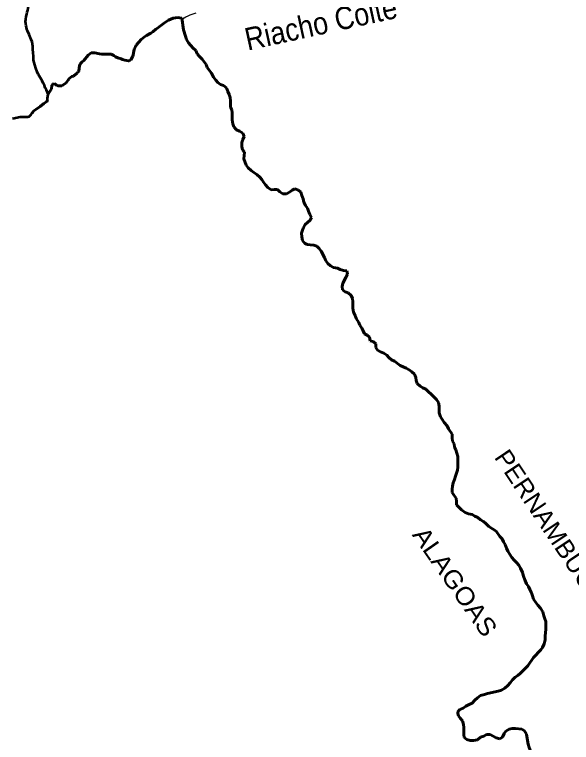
# Model space of a CAD drawing. Extents: x -1643653 to 4543381, y 1624270 to 13878484.
# Drawn here: x 632927 to 645322, y 9005760 to 9021949 of the extents above; entities that cross this region are included whole.
import ezdxf
from ezdxf.enums import TextEntityAlignment as Align

# ---------------------------------------------------------------- set-up
doc = ezdxf.new("R2010")
doc.units = 0
doc.header["$LTSCALE"] = 200
doc.linetypes.add('LONG_DASH_SHORT_DASH', pattern=[9.9, 6, -1.2, 1.5, -1.2])
for name, color, linetype, lineweight in [('24', 7, 'Continuous', 25), ('58', 7, 'Continuous', 13), ('60', 7, 'Continuous', 13), ('7', 7, 'LONG_DASH_SHORT_DASH', 60)]:
    doc.layers.add(name, color=color, linetype=linetype, lineweight=lineweight)
doc.layers.add('42', color=7, linetype='Continuous')
doc.layers.add('49', color=7, linetype='Continuous')

msp = doc.modelspace()

# ---------------------------------------------------------------- linework, layer by layer
at = {"layer": '24'}
for points in [[(636652.9, 9021868), (636641.6, 9021870.8), (636559.2, 9021880.9), (636454.2, 9021872.1), (636402.3, 9021849.3), (636354.6, 9021825.7), (636305.7, 9021795.4), (636263.9, 9021766.1), (636146.2, 9021677.3), (636105.2, 9021649), (636073, 9021625.4), (636004.2, 9021562.1), (635963.7, 9021536.6), (635867.3, 9021484.6), (635822.2, 9021456.2), (635780.5, 9021426.9), (635747.3, 9021396.7), (635692.5, 9021336.3), (635636.6, 9021264.7), (635616.1, 9021229.8), (635597.2, 9021191.2), (635584.4, 9021142.2), (635566, 9021043.4), (635559.6, 9021026.5), (635512, 9020943.6), (635480.4, 9020919), (635466.2, 9020917.1), (635380.8, 9020937.5), (635326.8, 9020945.8), (635298.1, 9020960.7), (635224.4, 9020989.6), (635174.2, 9021011.1), (635133.8, 9021040.1), (635075.6, 9021068.1), (634924.4, 9021068.6), (634868.1, 9021065.6), (634816.6, 9021072), (634714.8, 9021096.1), (634640.3, 9021095.8), (634633, 9021094.9), (634564.5, 9021042.9), (634472.5, 9020927.9), (634430.9, 9020895.8), (634394.5, 9020859), (634385.7, 9020847.7), (634383.8, 9020843), (634383.1, 9020829.8), (634371.1, 9020810.9), (634361.3, 9020698.1), (634352.5, 9020683), (634342.1, 9020680.1), (634329, 9020647.2), (634305.8, 9020635.8), (634240.7, 9020580.1), (634199.2, 9020572.4), (634144.7, 9020528.1), (634139.6, 9020509.2), (634131.3, 9020504.5), (634076.6, 9020431.9), (634046.6, 9020405.5), (633987.2, 9020367.7), (633978.5, 9020365.7), (633894.3, 9020363.6), (633891.4, 9020364.5), (633885.4, 9020372), (633871.8, 9020372.9), (633850.3, 9020386), (633845.5, 9020394.5), (633828.1, 9020398.2), (633817.3, 9020409.4), (633770.7, 9020403.6), (633766, 9020385.7), (633755.6, 9020376.3), (633753.8, 9020373.5), (633746.2, 9020297.3), (633676.3, 9020181.4)], [(636656.2, 9021865), (636684.9, 9021860.4), (636702.2, 9021873.6), (636740.9, 9021895.4), (636792.1, 9021921.9), (636838.7, 9021941.8), (636972.2, 9021990.2)]]:
    msp.add_lwpolyline(points, dxfattribs=at)
at = {"layer": '24', "lineweight": 53}
for points in [[(633676.3, 9020181.4), (633676.3, 9020181.4), (633638.7, 9020264), (633612.2, 9020317.5), (633591.7, 9020369.2), (633563.5, 9020419.9), (633539.8, 9020471.5), (633453.9, 9020622.6), (633428.7, 9020672.4), (633401.8, 9020755.1), (633381.4, 9020829.3), (633365.3, 9020880), (633352.2, 9020933.6), (633345.6, 9021033.3), (633345, 9021086.9), (633332.3, 9021186.5), (633331.6, 9021241.1), (633318.4, 9021341.7), (633300.6, 9021397.1), (633254.7, 9021503.2), (633213.2, 9021588.7)], [(632884.7, 9019635.2), (633050.2, 9019677.1), (633151.8, 9019677.4), (633222.6, 9019674.8), (633250.5, 9019683.4), (633294.8, 9019725.8), (633324, 9019767.3), (633357, 9019804.1), (633398.5, 9019840), (633496.1, 9019905.2), (633581.5, 9019968.5), (633647.8, 9020012.9), (633658.1, 9020043.1), (633663.7, 9020077.9), (633660.2, 9020090.1), (633676, 9020172.9), (633676.3, 9020181.4)]]:
    msp.add_lwpolyline(points, dxfattribs=at)
msp.add_spline([(633213.2, 9021588.7), (633176.5, 9021739.5), (633198.3, 9021957.3), (633285, 9022315.7), (633329, 9022430.2), (633413.9, 9022478.1)], degree=3, dxfattribs=at)
at = {"layer": '58'}
for points in [[(636652.9, 9021868), (636641.6, 9021870.8), (636559.2, 9021880.9), (636454.2, 9021872.1), (636402.3, 9021849.3), (636354.6, 9021825.7), (636305.7, 9021795.4), (636263.9, 9021766.1), (636146.2, 9021677.3), (636105.2, 9021649), (636073, 9021625.4), (636004.2, 9021562.1), (635963.7, 9021536.6), (635867.3, 9021484.6), (635822.2, 9021456.2), (635780.5, 9021426.9), (635747.3, 9021396.7), (635692.5, 9021336.3), (635636.6, 9021264.7), (635616.1, 9021229.8), (635597.2, 9021191.2), (635584.4, 9021142.2), (635566, 9021043.4), (635559.6, 9021026.5), (635512, 9020943.6), (635480.4, 9020919), (635466.2, 9020917.1), (635380.8, 9020937.5), (635326.8, 9020945.8), (635298.1, 9020960.7), (635224.4, 9020989.6), (635174.2, 9021011.1), (635133.8, 9021040.1), (635075.6, 9021068.1), (634924.4, 9021068.6), (634868.1, 9021065.6), (634816.6, 9021072), (634714.8, 9021096.1), (634640.3, 9021095.8), (634633, 9021094.9), (634564.5, 9021042.9), (634472.5, 9020927.9), (634430.9, 9020895.8), (634394.5, 9020859), (634385.7, 9020847.7), (634383.8, 9020843), (634383.1, 9020829.8), (634371.1, 9020810.9), (634361.3, 9020698.1), (634352.5, 9020683), (634342.1, 9020680.1), (634329, 9020647.2), (634305.8, 9020635.8), (634240.7, 9020580.1), (634199.2, 9020572.4), (634144.7, 9020528.1), (634139.6, 9020509.2), (634131.3, 9020504.5), (634076.6, 9020431.9), (634046.6, 9020405.5), (633987.2, 9020367.7), (633978.5, 9020365.7), (633894.3, 9020363.6), (633891.4, 9020364.5), (633885.4, 9020372), (633871.8, 9020372.9), (633850.3, 9020386), (633845.5, 9020394.5), (633828.1, 9020398.2), (633817.3, 9020409.4), (633770.7, 9020403.6), (633766, 9020385.7), (633755.6, 9020376.3), (633753.8, 9020373.5), (633746.2, 9020297.3), (633676.3, 9020181.4)], [(638704.2, 9018056.3), (638636.4, 9018051), (638565.9, 9018103.4), (638512.9, 9018158.4), (638467.5, 9018221), (638429.6, 9018278.6), (638384.1, 9018333.6), (638318.6, 9018391.1), (638250.6, 9018436), (638195.2, 9018478.4), (638127.1, 9018538.4), (638081.6, 9018601), (638030.9, 9018738.8), (638035.6, 9018816.7), (638045.4, 9018887), (638002.5, 9018942.1), (637984.6, 9019017.3), (637986.8, 9019100.2), (638006.7, 9019173), (638041.6, 9019238.5), (638006.2, 9019308.6), (637935.7, 9019353.5), (637870.2, 9019383.3), (637807.2, 9019450.8), (637784.3, 9019518.5), (637768.9, 9019603.8), (637768.4, 9019759.5), (637765.6, 9019827.2), (637732.7, 9019892.4), (637732.2, 9020033), (637726.9, 9020100.7), (637706.6, 9020170.9), (637671.2, 9020236), (637648.2, 9020316.3), (637577.7, 9020368.7), (637514.8, 9020396), (637454.3, 9020436), (637403.9, 9020488.5), (637355.9, 9020556), (637307.9, 9020643.7), (637216.9, 9020773.9), (637189.1, 9020836.5), (637151.2, 9020894.1), (637100.7, 9020954.1), (637042.7, 9021016.6), (636994.7, 9021076.7), (636964.3, 9021146.8), (636898.8, 9021209.3), (636797.8, 9021321.9), (636752.3, 9021397), (636734.5, 9021467.2), (636684.8, 9021608.7), (636652.9, 9021868)], [(633676.3, 9020181.4), (633676, 9020172.9), (633660.2, 9020090.1), (633663.7, 9020077.9), (633658.1, 9020043.1), (633647.8, 9020012.9), (633581.5, 9019968.5), (633496.1, 9019905.2), (633398.5, 9019840), (633357, 9019804.1), (633324, 9019767.3), (633294.8, 9019725.8), (633250.5, 9019683.4), (633222.6, 9019674.8), (633151.8, 9019677.4), (633050.2, 9019677.1), (632884.7, 9019635.2)], [(639653.5, 9016800.1), (639585.6, 9016819.9), (639510.2, 9016829.6), (639439.8, 9016831.8), (639379.4, 9016866.7), (639339, 9016921.8), (639318.6, 9017007.1), (639315.8, 9017084.9), (639335.7, 9017150.2), (639360.6, 9017215.6), (639393, 9017276), (639445.6, 9017326.4), (639505.7, 9017374.4), (639538.1, 9017437.3), (639502.7, 9017502.4), (639469.8, 9017575.1), (639444.4, 9017645.2), (639401.5, 9017705.3), (639368.5, 9017778), (639348.2, 9017850.7), (639317.8, 9017925.9), (639297.4, 9017996.1), (639247, 9018043.6), (639169, 9018075.9), (639103.8, 9018040.5), (639046.1, 9017997.5), (638980.9, 9017962.1), (638900.5, 9017964.3), (638835.1, 9018006.7), (638779.6, 9018059.2), (638704.2, 9018056.3)], [(642587.9, 9012738.2), (642555, 9012803.3), (642491.9, 9012875.8), (642449, 9012935.9), (642411, 9013003.5), (642378, 9013091.2), (642377.5, 9013241.9), (642359.6, 9013319.6), (642321.7, 9013387.2), (642261.2, 9013447.2), (642084.7, 9013614.7), (642014.2, 9013649.5), (641953.8, 9013686.9), (641888.2, 9013741.9), (641865.4, 9013807), (641855.1, 9013874.8), (641829.7, 9013952.5), (641771.7, 9014002.5), (641713.8, 9014044.9), (641640.8, 9014087.2), (641512.4, 9014146.9), (641383.9, 9014239.3), (641316, 9014271.6), (641260.5, 9014321.6), (641210.1, 9014371.6), (641144.6, 9014416.5), (641071.7, 9014443.8), (641003.7, 9014483.7), (640965.8, 9014543.8), (640965.5, 9014626.6), (640912.5, 9014674.1), (640844.6, 9014691.4), (640824.2, 9014771.6), (640776.3, 9014821.6), (640713.4, 9014849), (640683, 9014911.6), (640660.2, 9014976.8), (640614.7, 9015039.3), (640579.2, 9015117), (640541.3, 9015177.1), (640508.4, 9015254.8), (640472.9, 9015332.5), (640455.1, 9015415.2), (640454.5, 9015560.8), (640451.7, 9015636.1), (640416.3, 9015703.8), (640355.8, 9015758.8), (640287.9, 9015781.1), (640227.4, 9015828.5), (640219.6, 9015903.8), (640236.9, 9015971.6), (640304.3, 9016102.5), (640336.7, 9016177.9), (640326.4, 9016245.7), (640251, 9016257.9), (640175.5, 9016277.7), (640112.6, 9016305), (640024.6, 9016322.2), (639961.7, 9016357.1), (639898.7, 9016409.5), (639855.7, 9016474.6), (639827.8, 9016547.3), (639754.4, 9016687.6), (639704, 9016747.6), (639653.5, 9016800.1)], [(642956.5, 9010871.9), (642875.9, 9010931.8), (642812.9, 9010989.2), (642767.5, 9011046.8), (642764.7, 9011117.1), (642756.9, 9011189.8), (642714, 9011252.4), (642671, 9011320), (642668.2, 9011392.8), (642675.5, 9011460.6), (642692.8, 9011531), (642720.2, 9011611.5), (642740, 9011684.4), (642767.4, 9011749.8), (642787.2, 9011815.1), (642792, 9011885.4), (642791.1, 9012118.9), (642768.3, 9012191.6), (642750.4, 9012266.9), (642720, 9012329.5), (642709.7, 9012402.3), (642674.3, 9012462.4), (642669, 9012537.7), (642668.7, 9012615.5), (642587.9, 9012738.2)], [(642909.8, 9006525.4), (642972.5, 9006563.4), (643042.7, 9006603.9), (643110.4, 9006636.8), (643173, 9006699.9), (643233.1, 9006755.4), (643300.8, 9006800.9), (643383.6, 9006828.9), (643451.3, 9006846.8), (643689.8, 9006898), (643767.6, 9006926), (643840.3, 9006969), (643907.9, 9007024.6), (643960.5, 9007085.1), (644013, 9007153.1), (644073.1, 9007208.6), (644128.2, 9007249), (644188.3, 9007299.5), (644348.5, 9007460.9), (644480.9, 9007652.3), (644638.6, 9007816.2), (644681, 9007874.2), (644715.9, 9007949.6), (644735.7, 9008040.1), (644740.4, 9008123), (644752.4, 9008281.2), (644752, 9008371.6), (644749.2, 9008446.9), (644726.4, 9008512.1), (644706.1, 9008577.3), (644685.6, 9008662.5), (644630.1, 9008742.6), (644574.6, 9008810.2), (644531.6, 9008875.3), (644478.6, 9008945.3), (644453.2, 9009020.6), (644432.8, 9009088.2), (644394.9, 9009160.9), (644364.5, 9009226), (644319, 9009288.6), (644283.6, 9009373.8), (644253.1, 9009461.5), (644230.2, 9009539.3), (644192.1, 9009634.5), (644149.2, 9009702.1), (644098.7, 9009762.2), (644045.8, 9009812.1), (643997.8, 9009874.7), (643906.8, 9010017.4), (643876.5, 9010080), (643846, 9010160.2), (643810.6, 9010220.3), (643780.2, 9010290.5), (643729.8, 9010343), (643646.4, 9010458.1), (643563.3, 9010510.5), (643485.3, 9010562.9), (643417.2, 9010627.8), (643364.3, 9010672.8), (643296.3, 9010710.2), (643238.3, 9010762.6), (643170.4, 9010790), (643112.5, 9010829.9), (643034.5, 9010844.6), (642956.5, 9010871.9)], [(644220.5, 9006056.8), (644074.8, 9006071.2), (644001.9, 9006068.3), (643934.1, 9006053), (643864, 9006012.5), (643821.4, 9005959.6), (643789.1, 9005879.1), (643726.4, 9005838.6), (643645.9, 9005865.8), (643512.5, 9005935.6), (643434.6, 9005937.7), (643374.4, 9005902.3), (643301.7, 9005876.9), (643231.5, 9005821.3), (643141.2, 9005805.8), (643070.8, 9005805.5), (642992.8, 9005822.7), (642932.4, 9005870.2), (642927.1, 9005938), (642924.3, 9006023.3), (642924, 9006093.6), (642921.2, 9006161.4), (642900.9, 9006239.2), (642847.9, 9006296.7), (642805, 9006354.2), (642787.1, 9006434.5), (642834.6, 9006492.5), (642909.8, 9006525.4)], [(645448.7, 9005484.8), (645288.2, 9005403.7), (645230.5, 9005363.3), (645150.3, 9005327.8), (645057.4, 9005307.2), (644911.9, 9005243.8), (644769.1, 9005152.8), (644701.4, 9005117.3), (644621.1, 9005096.9), (644548.2, 9005094), (644465.3, 9005103.7), (644409.8, 9005143.6), (644412.1, 9005221.5), (644464.7, 9005269.4), (644479.5, 9005342.3), (644479.2, 9005417.6), (644458.8, 9005497.9), (644408.2, 9005575.5), (644377.8, 9005648.2), (644360, 9005720.9), (644342.1, 9005803.7), (644318.9, 9005944.2), (644281, 9006014.3), (644220.5, 9006056.8)]]:
    msp.add_lwpolyline(points, dxfattribs=at)
at = {"layer": '60', "lineweight": 25}
msp.add_spline([(814781, 9009175.5), (814787.2, 9009173.4), (814796.9, 9009173.4), (814799.4, 9009172.4), (814805.1, 9009174.5), (814805.6, 9009176.5), (814811.7, 9009179.5), (814811.7, 9009179.5), (814801.5, 9009181), (814790.7, 9009181.5), (814784.1, 9009183.1), (814777.4, 9009185.1), (814778.4, 9009175.5)], degree=3, dxfattribs=at)
at = {"layer": '7'}
for points in [[(636652.9, 9021868), (636641.6, 9021870.8), (636559.2, 9021880.9), (636454.2, 9021872.1), (636402.3, 9021849.3), (636354.6, 9021825.7), (636305.7, 9021795.4), (636263.9, 9021766.1), (636146.2, 9021677.3), (636105.2, 9021649), (636073, 9021625.4), (636004.2, 9021562.1), (635963.7, 9021536.6), (635867.3, 9021484.6), (635822.2, 9021456.2), (635780.5, 9021426.9), (635747.3, 9021396.7), (635692.5, 9021336.3), (635636.6, 9021264.7), (635616.1, 9021229.8), (635597.2, 9021191.2), (635584.4, 9021142.2), (635566, 9021043.4), (635559.6, 9021026.5), (635512, 9020943.6), (635480.4, 9020919), (635466.2, 9020917.1), (635380.8, 9020937.5), (635326.8, 9020945.8), (635298.1, 9020960.7), (635224.4, 9020989.6), (635174.2, 9021011.1), (635133.8, 9021040.1), (635075.6, 9021068.1), (634924.4, 9021068.6), (634868.1, 9021065.6), (634816.6, 9021072), (634714.8, 9021096.1), (634640.3, 9021095.8), (634633, 9021094.9), (634564.5, 9021042.9), (634472.5, 9020927.9), (634430.9, 9020895.8), (634394.5, 9020859), (634385.7, 9020847.7), (634383.8, 9020843), (634383.1, 9020829.8), (634371.1, 9020810.9), (634361.3, 9020698.1), (634352.5, 9020683), (634342.1, 9020680.1), (634329, 9020647.2), (634305.8, 9020635.8), (634240.7, 9020580.1), (634199.2, 9020572.4), (634144.7, 9020528.1), (634139.6, 9020509.2), (634131.3, 9020504.5), (634076.6, 9020431.9), (634046.6, 9020405.5), (633987.2, 9020367.7), (633978.5, 9020365.7), (633894.3, 9020363.6), (633891.4, 9020364.5), (633885.4, 9020372), (633871.8, 9020372.9), (633850.3, 9020386), (633845.5, 9020394.5), (633828.1, 9020398.2), (633817.3, 9020409.4), (633770.7, 9020403.6), (633766, 9020385.7), (633755.6, 9020376.3), (633753.8, 9020373.5), (633746.2, 9020297.3), (633676.3, 9020181.4)], [(638704.2, 9018056.3), (638636.4, 9018051), (638565.9, 9018103.4), (638512.9, 9018158.4), (638467.5, 9018221), (638429.6, 9018278.6), (638384.1, 9018333.6), (638318.6, 9018391.1), (638250.6, 9018436), (638195.2, 9018478.4), (638127.1, 9018538.4), (638081.6, 9018601), (638030.9, 9018738.8), (638035.6, 9018816.7), (638045.4, 9018887), (638002.5, 9018942.1), (637984.6, 9019017.3), (637986.8, 9019100.2), (638006.7, 9019173), (638041.6, 9019238.5), (638006.2, 9019308.6), (637935.7, 9019353.5), (637870.2, 9019383.3), (637807.2, 9019450.8), (637784.3, 9019518.5), (637768.9, 9019603.8), (637768.4, 9019759.5), (637765.6, 9019827.2), (637732.7, 9019892.4), (637732.2, 9020033), (637726.9, 9020100.7), (637706.6, 9020170.9), (637671.2, 9020236), (637648.2, 9020316.3), (637577.7, 9020368.7), (637514.8, 9020396), (637454.3, 9020436), (637403.9, 9020488.5), (637355.9, 9020556), (637307.9, 9020643.7), (637216.9, 9020773.9), (637189.1, 9020836.5), (637151.2, 9020894.1), (637100.7, 9020954.1), (637042.7, 9021016.6), (636994.7, 9021076.7), (636964.3, 9021146.8), (636898.8, 9021209.3), (636797.8, 9021321.9), (636752.3, 9021397), (636734.5, 9021467.2), (636684.8, 9021608.7), (636652.9, 9021875.9)], [(633316.8, 9019757.1), (633324, 9019767.3), (633357, 9019804.1), (633398.5, 9019840), (633496.1, 9019905.2), (633581.5, 9019968.5), (633647.8, 9020012.9), (633658.1, 9020043.1)], [(639653.5, 9016800.1), (639585.6, 9016819.9), (639510.2, 9016829.6), (639439.8, 9016831.8), (639379.4, 9016866.7), (639339, 9016921.8), (639318.6, 9017007.1), (639315.8, 9017084.9), (639335.7, 9017150.2), (639360.6, 9017215.6), (639393, 9017276), (639445.6, 9017326.4), (639505.7, 9017374.4), (639538.1, 9017437.3), (639502.7, 9017502.4), (639469.8, 9017575.1), (639444.4, 9017645.2), (639401.5, 9017705.3), (639368.5, 9017778), (639348.2, 9017850.7), (639317.8, 9017925.9), (639297.4, 9017996.1), (639247, 9018043.6), (639169, 9018075.9), (639103.8, 9018040.5), (639046.1, 9017997.5), (638980.9, 9017962.1), (638900.5, 9017964.3), (638835.1, 9018006.7), (638779.6, 9018059.2), (638704.2, 9018056.3)], [(642587.9, 9012738.2), (642555, 9012803.3), (642491.9, 9012875.8), (642449, 9012935.9), (642411, 9013003.5), (642378, 9013091.2), (642377.5, 9013241.9), (642359.6, 9013319.6), (642321.7, 9013387.2), (642261.2, 9013447.2), (642084.7, 9013614.7), (642014.2, 9013649.5), (641953.8, 9013686.9), (641888.2, 9013741.9), (641865.4, 9013807), (641855.1, 9013874.8), (641829.7, 9013952.5), (641771.7, 9014002.5), (641713.8, 9014044.9), (641640.8, 9014087.2), (641512.4, 9014146.9), (641383.9, 9014239.3), (641316, 9014271.6), (641260.5, 9014321.6), (641210.1, 9014371.6), (641144.6, 9014416.5), (641071.7, 9014443.8), (641003.7, 9014483.7), (640965.8, 9014543.8), (640965.5, 9014626.6), (640912.5, 9014674.1), (640844.6, 9014691.4), (640824.2, 9014771.6), (640776.3, 9014821.6), (640713.4, 9014849), (640683, 9014911.6), (640660.2, 9014976.8), (640614.7, 9015039.3), (640579.2, 9015117), (640541.3, 9015177.1), (640508.4, 9015254.8), (640472.9, 9015332.5), (640455.1, 9015415.2), (640454.5, 9015560.8), (640451.7, 9015636.1), (640416.3, 9015703.8), (640355.8, 9015758.8), (640287.9, 9015781.1), (640227.4, 9015828.5), (640219.6, 9015903.8), (640236.9, 9015971.6), (640304.3, 9016102.5), (640336.7, 9016177.9), (640326.4, 9016245.7), (640251, 9016257.9), (640175.5, 9016277.7), (640112.6, 9016305), (640024.6, 9016322.2), (639961.7, 9016357.1), (639898.7, 9016409.5), (639855.7, 9016474.6), (639827.8, 9016547.3), (639754.4, 9016687.6), (639704, 9016747.6), (639653.5, 9016800.1)], [(642956.5, 9010871.9), (642875.9, 9010931.8), (642812.9, 9010989.2), (642767.5, 9011046.8), (642764.7, 9011117.1), (642756.9, 9011189.8), (642714, 9011252.4), (642671, 9011320), (642668.2, 9011392.8), (642675.5, 9011460.6), (642692.8, 9011531), (642720.2, 9011611.5), (642740, 9011684.4), (642767.4, 9011749.8), (642787.2, 9011815.1), (642792, 9011885.4), (642791.1, 9012118.9), (642768.3, 9012191.6), (642750.4, 9012266.9), (642720, 9012329.5), (642709.7, 9012402.3), (642674.3, 9012462.4), (642669, 9012537.7), (642668.7, 9012615.5), (642587.9, 9012738.2)], [(642909.8, 9006525.4), (642972.5, 9006563.4), (643042.7, 9006603.9), (643110.4, 9006636.8), (643173, 9006699.9), (643233.1, 9006755.4), (643300.8, 9006800.9), (643383.6, 9006828.9), (643451.3, 9006846.8), (643689.8, 9006898), (643767.6, 9006926), (643840.3, 9006969), (643907.9, 9007024.6), (643960.5, 9007085.1), (644013, 9007153.1), (644073.1, 9007208.6), (644128.2, 9007249), (644188.3, 9007299.5), (644348.5, 9007460.9), (644480.9, 9007652.3), (644638.6, 9007816.2), (644681, 9007874.2), (644715.9, 9007949.6), (644735.7, 9008040.1), (644740.4, 9008123), (644752.4, 9008281.2), (644752, 9008371.6), (644749.2, 9008446.9), (644726.4, 9008512.1), (644706.1, 9008577.3), (644685.6, 9008662.5), (644630.1, 9008742.6), (644574.6, 9008810.2), (644531.6, 9008875.3), (644478.6, 9008945.3), (644453.2, 9009020.6), (644432.8, 9009088.2), (644394.9, 9009160.9), (644364.5, 9009226), (644319, 9009288.6), (644283.6, 9009373.8), (644253.1, 9009461.5), (644230.2, 9009539.3), (644192.1, 9009634.5), (644149.2, 9009702.1), (644098.7, 9009762.2), (644045.8, 9009812.1), (643997.8, 9009874.7), (643906.8, 9010017.4), (643876.5, 9010080), (643846, 9010160.2), (643810.6, 9010220.3), (643780.2, 9010290.5), (643729.8, 9010343), (643646.4, 9010458.1), (643563.3, 9010510.5), (643485.3, 9010562.9), (643417.2, 9010627.8), (643364.3, 9010672.8), (643296.3, 9010710.2), (643238.3, 9010762.6), (643170.4, 9010790), (643112.5, 9010829.9), (643034.5, 9010844.6), (642956.5, 9010871.9)], [(644220.5, 9006056.8), (644074.8, 9006071.2), (644001.9, 9006068.3), (643934.1, 9006053), (643864, 9006012.5), (643821.4, 9005959.6), (643789.1, 9005879.1), (643726.4, 9005838.6), (643645.9, 9005865.8), (643512.5, 9005935.6), (643434.6, 9005937.7), (643374.4, 9005902.3), (643301.7, 9005876.9), (643231.5, 9005821.3), (643141.2, 9005805.8), (643070.8, 9005805.5), (642992.8, 9005822.7), (642932.4, 9005870.2), (642927.1, 9005938), (642924.3, 9006023.3), (642924, 9006093.6), (642921.2, 9006161.4), (642900.9, 9006239.2), (642847.9, 9006296.7), (642805, 9006354.2), (642787.1, 9006434.5), (642834.6, 9006492.5), (642909.8, 9006525.4)], [(645448.7, 9005484.8), (645288.2, 9005403.7), (645230.5, 9005363.3), (645150.3, 9005327.8), (645057.4, 9005307.2), (644911.9, 9005243.8), (644769.1, 9005152.8), (644701.4, 9005117.3), (644621.1, 9005096.9), (644548.2, 9005094), (644465.3, 9005103.7), (644409.8, 9005143.6), (644412.1, 9005221.5), (644464.7, 9005269.4), (644479.5, 9005342.3), (644479.2, 9005417.6), (644458.8, 9005497.9), (644408.2, 9005575.5), (644377.8, 9005648.2), (644360, 9005720.9), (644342.1, 9005803.7), (644318.9, 9005944.2), (644281, 9006014.3), (644220.5, 9006056.8)]]:
    msp.add_lwpolyline(points, dxfattribs=at)

# ---------------------------------------------------------------- texts
at = {"layer": '42'}
for s, rotation, width, p in [('PERNAMBUCO', 303.725, 1.05, (644707.5, 9010428)), ('ALAGOAS', 304.834, 1.1, (642567.7, 9009221.7))]:
    msp.add_text(s, height=400, rotation=rotation, dxfattribs=dict(at, width=width)).set_placement(p, align=Align.CENTER)
at = {"layer": '49', "width": 0.9}
msp.add_text('Riacho Coité', height=500, rotation=12.335, dxfattribs=at).set_placement((639799.3, 9021513.7), align=Align.CENTER)

doc.saveas('drawing.dxf')
